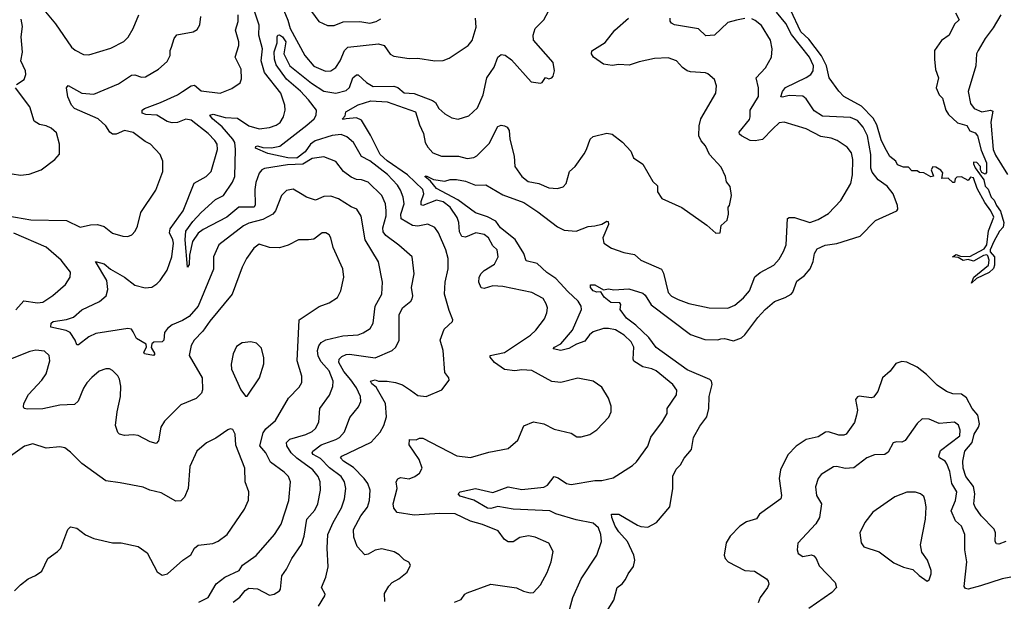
# Model space of a CAD drawing. Extents: x 1954683 to 2060285, y 904798 to 1016299.
# Tile 396 of 472: x 2030450 to 2036227, y 968904 to 972316. Entities that reach past the tile are written whole.
import ezdxf

# ---------------------------------------------------------------- set-up
doc = ezdxf.new("R2010")
doc.units = 0

msp = doc.modelspace()

# ---------------------------------------------------------------- linework, layer by layer
at = {"layer": '0CON10XD'}
for points in [[(2030532, 972445), (2030660.6, 972290.6), (2030754.5, 972154.5), (2030775, 972136), (2030825, 972110.8), (2030855, 972109.2), (2030985, 972148.5), (2031061.4, 972188.6), (2031086.3, 972213.7), (2031115, 972263.8), (2031147.8, 972345)], [(2032135, 972400.8), (2032205, 972304.4), (2032255, 972281.1), (2032295, 972280.8), (2032347.4, 972302.6), (2032445, 972304.6), (2032505, 972296), (2032541.2, 972305), (2032568.8, 972321.2)], [(2030431.2, 971935), (2030475.3, 971964.7), (2030486.4, 971995), (2030483.3, 972015), (2030455.6, 972075), (2030467.1, 972125), (2030458.4, 972215), (2030465.3, 972275), (2030458.8, 972318.8)], [(2032096.5, 971296.5), (2032055, 971321.4), (2032015, 971314.2), (2031985, 971284.2), (2031950, 971195), (2031934.6, 971175), (2031876.4, 971143.6), (2031795, 971122.5), (2031763.1, 971106.9), (2031617.8, 970995), (2031587.3, 970925), (2031587.3, 970852.7), (2031497.7, 970635), (2031443.8, 970575), (2031405, 970550.2), (2031344.8, 970525.2), (2031316.2, 970503.8), (2031300, 970480), (2031295.3, 970435), (2031286.5, 970425), (2031237, 970423), (2031225.9, 970415), (2031222, 970392), (2031242.9, 970355), (2031235, 970345.8), (2031181.4, 970355), (2031178.9, 970365), (2031193.8, 970395), (2031191.7, 970411.7), (2031135, 970445.7), (2031115.7, 970484.3), (2031105, 970500.5), (2031084.6, 970504.6), (2030896.7, 970475), (2030855, 970455.5), (2030795, 970408.8), (2030785, 970407.5), (2030775.8, 970435), (2030745, 970480), (2030721.7, 970491.7), (2030632.4, 970512.4), (2030634.4, 970535), (2030646.7, 970545), (2030725, 970557.5), (2030765, 970570.6), (2030815, 970614.4), (2030917.1, 970662.9), (2030956.7, 970695), (2030967.6, 970732.4), (2030960.8, 970785), (2030895, 970896.2), (2030945, 970884.4), (2030982, 970852), (2031064.2, 970805), (2031125, 970758.1), (2031185, 970743.1), (2031225, 970745.7), (2031255, 970765.7), (2031274.3, 970785), (2031314.1, 970845.9), (2031341.7, 970925), (2031351.2, 971005), (2031348.4, 971025), (2031329.2, 971065), (2031332.1, 971087.9), (2031408.2, 971195), (2031473.8, 971356.2), (2031544, 971395), (2031572.9, 971425), (2031610.3, 971555), (2031608.4, 971585), (2031595, 971607.5), (2031555, 971648.5), (2031455, 971726.6), (2031425, 971733.1), (2031375, 971713.3), (2031345, 971710.3), (2031315, 971718.8), (2031255, 971754.8), (2031189.3, 971759.3), (2031167.8, 971767.8), (2031167.5, 971785), (2031182.5, 971795), (2031275, 971829), (2031374.8, 971875.2), (2031404.4, 971895), (2031455, 971927.8), (2031475, 971931.5), (2031515, 971898.6), (2031625.7, 971884.3), (2031695, 971911.4), (2031744, 971945), (2031751.7, 971968.3), (2031749.1, 972025), (2031713.4, 972095), (2031735.3, 972165), (2031735, 972186.7), (2031716.7, 972255), (2031732.3, 972305), (2031732.3, 972345)], [(2031249.4, 971315), (2031289.2, 971425), (2031288.8, 971485), (2031273.3, 971525), (2031218, 971585), (2031185, 971600.6), (2031115, 971653.6), (2031065, 971665.5), (2031015, 971643.5), (2030995, 971643.5), (2030977.8, 971655), (2030955, 971692.9), (2030909.4, 971735), (2030771.1, 971795), (2030753.3, 971815), (2030732.9, 971862.9), (2030724.4, 971915), (2030735, 971929.2), (2030815, 971885.4), (2030885, 971879.2), (2031030.2, 971939.8), (2031105, 971990.9), (2031125, 971991.8), (2031165, 971979.4), (2031188.7, 971981.3), (2031263.6, 972026.4), (2031315, 972070), (2031331.9, 972105), (2031331.9, 972135), (2031340, 972155), (2031355.5, 972204.5), (2031372.5, 972227.5), (2031466.7, 972245), (2031490.9, 972259.1), (2031506.9, 972285), (2031512.2, 972335)], [(2032203.8, 968875), (2032240.8, 968935), (2032241.4, 968945), (2032220, 968985), (2032245.6, 969045), (2032259.5, 969105), (2032253.8, 969215), (2032258.2, 969295), (2032288.4, 969365), (2032338.1, 969451.9), (2032354.5, 969505), (2032363.8, 969565), (2032355.4, 969605), (2032336, 969635), (2032266.6, 969686.6), (2032215, 969740.8), (2032172.3, 969765), (2032166.2, 969775), (2032170, 969785), (2032217.7, 969822.3), (2032305, 969852.2), (2032325.5, 969865), (2032355, 969898.6), (2032387.7, 969982.3), (2032437.1, 970045), (2032450.4, 970075), (2032450.3, 970105), (2032426.2, 970155), (2032392.1, 970202.1), (2032351.7, 970251.7), (2032321.5, 970305), (2032324.7, 970325), (2032340.5, 970339.5), (2032365, 970351.3), (2032385, 970353.3), (2032535, 970331.1), (2032635, 970375.5), (2032656.7, 970395), (2032675.5, 970435), (2032675.4, 970585), (2032696.7, 970625), (2032745, 970664.3), (2032752.2, 970677.8), (2032755.5, 970695), (2032748.9, 970745), (2032763.5, 970825), (2032753.1, 970925), (2032675, 970993.5), (2032598.9, 971048.9), (2032582.1, 971072.1), (2032580.5, 971095), (2032599.2, 971165), (2032600.8, 971195), (2032595.2, 971235.2), (2032574.4, 971285), (2032495, 971361.9), (2032454.5, 971375.5), (2032425, 971379.1), (2032395, 971391.1), (2032349.4, 971425), (2032305, 971483.3), (2032235, 971510.3), (2032165, 971502), (2032111.1, 971468.9), (2032021.2, 971465), (2031886.8, 971443.2), (2031871.4, 971435), (2031855.3, 971414.7), (2031835, 971361.2), (2031828.9, 971318.9), (2031830.8, 971229.2), (2031825.5, 971215), (2031734.8, 971215.2), (2031665, 971156.6), (2031525.3, 971084.7), (2031497.5, 971062.5), (2031463.6, 971015), (2031445.6, 970935), (2031445, 970880), (2031435, 970863.3), (2031421.5, 971025), (2031425.4, 971075.4), (2031465, 971131.2), (2031515, 971184.4), (2031598.9, 971261.1), (2031644.8, 971285.2), (2031698.3, 971361.7), (2031711.6, 971395), (2031716.4, 971555), (2031711.1, 971595), (2031700.9, 971615), (2031637.7, 971687.7), (2031580.8, 971735), (2031565.8, 971755), (2031585, 971761.2), (2031655, 971742.9), (2031727.5, 971737.5), (2031795, 971693.8), (2031855, 971676.2), (2031915, 971682.3), (2031955, 971696.2), (2031978, 971712), (2031998.5, 971745), (2032007.5, 971785), (2032005.5, 971815), (2031982.3, 971885), (2031885.9, 972005), (2031867.1, 972075), (2031873.6, 972145), (2031853.2, 972225), (2031855, 972283.8), (2031829.5, 972360.5)], [(2032646.7, 969193.3), (2032575, 969211.9), (2032535, 969204.4), (2032495, 969179.4), (2032475, 969175.6), (2032429.6, 969225), (2032410.2, 969280.2), (2032409.1, 969325), (2032452, 969405), (2032491.2, 969455), (2032502.7, 969495), (2032506.9, 969555), (2032492, 969595), (2032471.2, 969625), (2032408.3, 969688.3), (2032348.8, 969725), (2032332.2, 969745), (2032340, 969755), (2032512.5, 969837.5), (2032565, 969895.7), (2032585.3, 969934.7), (2032601.3, 969985), (2032595.9, 970065), (2032540.7, 970160.7), (2032515, 970179.4), (2032508.6, 970195), (2032535, 970203.8), (2032555, 970194.2), (2032605, 970195.5), (2032655, 970186.4), (2032695, 970172.7), (2032742.9, 970142.9), (2032785, 970111.4), (2032835, 970105.8), (2032927.5, 970145), (2032969.3, 970200.7), (2032966.7, 970215), (2032944, 970245), (2032934.3, 970375), (2032916.9, 970435), (2032939.3, 970500.7), (2032990, 970545), (2032992, 970555), (2032968.7, 970608.7), (2032941.5, 970705), (2032945.5, 970775), (2032964.5, 970855), (2032963.6, 970915), (2032949.5, 970965), (2032907.3, 971065), (2032885, 971097.1), (2032845, 971115.5), (2032784.8, 971105.2), (2032755, 971107.5), (2032687, 971147), (2032685.2, 971175), (2032705.8, 971235), (2032699.2, 971275), (2032684.8, 971314.8), (2032665.8, 971345), (2032607.9, 971407.9), (2032505, 971488.6), (2032455, 971513.3), (2032407.3, 971595), (2032369, 971629), (2032335, 971642.8), (2032283.8, 971636.2), (2032183.9, 971605), (2032155, 971584.8), (2032125, 971540.3), (2032075, 971503.6), (2032023.1, 971505), (2031905, 971530.9), (2031832.8, 971562.8), (2031835, 971572), (2031844.8, 971575.2), (2031876, 971566), (2031926.6, 971563.4), (2031976.6, 971573.4), (2032135, 971696.3), (2032177.2, 971735), (2032190, 971755), (2032191.1, 971785), (2032143.3, 971845), (2032096.9, 971896.9), (2032015, 971967.4), (2031955, 972050.9), (2031945.3, 972084.7), (2031943.7, 972126.3), (2031959.6, 972180.4), (2031960, 972215), (2031964.4, 972225.6), (2031975, 972227.1), (2031992, 972215), (2032010.6, 972185), (2032000, 972115), (2032035.2, 972045.2), (2032162.4, 971942.4), (2032235, 971896), (2032304.8, 971885.2), (2032365, 971901.1), (2032385, 971918.9), (2032405.3, 971975), (2032425, 971992.3), (2032435, 971992.9), (2032485, 971948.2), (2032524.3, 971924.3), (2032645.6, 971925.6), (2032667.7, 971917.7), (2032705, 971887.5), (2032765, 971881.8), (2032871.6, 971841.6), (2032889.4, 971829.4), (2032908.6, 971795), (2032945, 971764.2), (2032985, 971739.2), (2033023, 971733), (2033085, 971752.5), (2033135, 971798.8), (2033170, 971875), (2033191.4, 971975), (2033233.5, 972036.5), (2033255, 972095.8), (2033275, 972110.8), (2033297.9, 972107.9), (2033335, 972080), (2033450.5, 971950.5), (2033505, 971942.5), (2033515, 971947.5), (2033533.9, 971976.1), (2033555, 971968.8), (2033572.5, 971975), (2033580, 971985), (2033586.7, 972015), (2033580, 972065), (2033464.4, 972195), (2033462.9, 972225), (2033474, 972265), (2033525, 972314), (2033552.5, 972365)], [(2031999.1, 972369.1), (2032023.1, 972313.1), (2032036, 972265), (2032122.7, 972105), (2032175, 972042.5), (2032243.3, 972013.3), (2032275, 972016.5), (2032304.2, 972035), (2032330.5, 972075), (2032355, 972134.2), (2032375, 972154.4), (2032554.4, 972174.4), (2032588, 972165), (2032623.4, 972113.4), (2032645, 972101.9), (2032735, 972088.9), (2032785, 972090), (2032885, 972073.5), (2032933.4, 972076.6), (2032969.4, 972090.6), (2033081.2, 972165), (2033105, 972193.8), (2033127.6, 972272.4), (2033124.4, 972325)], [(2032668.5, 969621.5), (2032685, 969630), (2032735, 969622.7), (2032768.8, 969635), (2032795, 969655.7), (2032810.5, 969685), (2032793.2, 969735), (2032735, 969821.2), (2032736.2, 969853.8), (2032775, 969851.2), (2032795, 969860), (2032815, 969860), (2033015, 969757.5), (2033095, 969748), (2033202.1, 969777.9), (2033315, 969800.8), (2033372, 969848), (2033406.8, 969933.2), (2033465, 969956.7), (2033525, 969945.6), (2033585, 969912.9), (2033685, 969890), (2033718.8, 969868.8), (2033745, 969869.2), (2033795, 969882.5), (2033835, 969908.8), (2033906.8, 969983.2), (2033920, 970015), (2033919.2, 970049.2), (2033904.2, 970095), (2033865, 970160), (2033815, 970194.3), (2033725, 970212.9), (2033625, 970186.9), (2033572.4, 970192.4), (2033455, 970257.5), (2033395, 970261.2), (2033355, 970255.3), (2033295, 970262.9), (2033235, 970305.5), (2033210.8, 970335), (2033210, 970345), (2033295, 970363.5), (2033446.9, 970465), (2033478.6, 970495), (2033529.4, 970560.6), (2033543.1, 970595), (2033545.6, 970625), (2033539.4, 970649.4), (2033520.9, 970680.9), (2033455, 970715.6), (2033285, 970749.6), (2033225, 970753.8), (2033175, 970738.9), (2033157, 970743), (2033143.3, 970775), (2033145, 970802.5), (2033155.5, 970825), (2033174.8, 970845.2), (2033235, 970882.2), (2033257.5, 970925), (2033251.9, 970965), (2033225, 970988.6), (2033199.6, 971035), (2033175, 971054.6), (2033126, 971066), (2033065, 971040), (2033043.5, 971043.5), (2033030.9, 971070.9), (2033025.8, 971125.8), (2033015.9, 971155), (2032975.3, 971215), (2032935, 971246.3), (2032895, 971257.2), (2032815, 971226.2), (2032805, 971230), (2032805, 971250), (2032820, 971295), (2032815, 971319.6), (2032725, 971406.1), (2032605, 971487.5), (2032565.2, 971525), (2032508.7, 971638.7), (2032455.8, 971725.8), (2032425, 971740), (2032365.4, 971734.6), (2032345, 971730), (2032344.1, 971734.1), (2032358.9, 971751.1), (2032362.9, 971775), (2032435, 971816.9), (2032510.5, 971839.5), (2032605, 971834), (2032772.1, 971775), (2032795, 971699.1), (2032818, 971648), (2032829.7, 971595), (2032845, 971567.5), (2032874.4, 971535), (2032925, 971515.3), (2033024.7, 971514.7), (2033075, 971501.8), (2033115, 971508.2), (2033132.1, 971517.9), (2033205, 971589.4), (2033255, 971688.9), (2033275, 971697.9), (2033295, 971693.5), (2033309.4, 971685), (2033321.1, 971665), (2033325.6, 971615), (2033351.1, 971515), (2033354.5, 971454.5), (2033395.6, 971395.6), (2033433, 971367), (2033495, 971355.6), (2033555, 971328.6), (2033605, 971325.6), (2033638.8, 971335), (2033656.1, 971353.9), (2033675.6, 971425), (2033709.4, 971455), (2033760.7, 971529.3), (2033775.7, 971555), (2033796.2, 971615), (2033815, 971630), (2033895, 971650), (2033925, 971643.3), (2033986.4, 971596.4), (2034036, 971545), (2034051.2, 971505), (2034105, 971468), (2034165, 971366.7), (2034191.2, 971341.2), (2034191.2, 971305), (2034217.3, 971267.3), (2034335, 971214), (2034480.5, 971110.5), (2034535, 971063.3), (2034560, 971065), (2034565, 971107.5), (2034600.7, 971139.3), (2034608, 971175), (2034606.2, 971215), (2034614.2, 971225.8), (2034625.8, 971285), (2034617.3, 971337.3), (2034596.2, 971365), (2034591.2, 971395), (2034565, 971450), (2034496.9, 971525), (2034473.3, 971575), (2034447.5, 971605), (2034434.4, 971635), (2034436.7, 971693.3), (2034446.7, 971733.3), (2034534.3, 971885), (2034537.3, 971927.3), (2034526, 971965), (2034487.8, 971997.8), (2034473.1, 972003.1), (2034385, 972009.4), (2034366.4, 972016.4), (2034338, 972035), (2034303.8, 972075), (2034255, 972092.5), (2034175, 972088.1), (2034085, 972068.9), (2034025, 972048.5), (2033965, 972053.8), (2033925, 972047.5), (2033875.3, 972055.3), (2033816, 972095), (2033804, 972115), (2033806.1, 972133.9), (2033885, 972181.9), (2033940.6, 972255), (2034020.8, 972325)], [(2033665, 968818.8), (2033695, 968926.7), (2033744.5, 969035), (2033836.2, 969175), (2033862.7, 969255), (2033860, 969295), (2033845.4, 969335), (2033815, 969362.1), (2033715, 969381), (2033595, 969416.2), (2033560, 969435), (2033345, 969443.2), (2033255, 969459.8), (2033215, 969448.1), (2033195, 969450.8), (2033115, 969497.5), (2033035, 969520), (2033021.4, 969535), (2033033.8, 969545), (2033125, 969564.7), (2033225, 969541.1), (2033315, 969575.2), (2033395, 969560.3), (2033525, 969573.8), (2033545.6, 969585), (2033585, 969635.6), (2033608.5, 969628.5), (2033658.8, 969595), (2033685, 969588.6), (2033825, 969613.1), (2033865, 969613.1), (2033931.3, 969628.7), (2034045, 969700), (2034068.3, 969721.7), (2034135.4, 969814.6), (2034153.3, 969866.7), (2034221.1, 969958.9), (2034248.1, 970005), (2034249.2, 970035), (2034303.8, 970115), (2034305, 970142.5), (2034282, 970175), (2034185, 970255.6), (2034158, 970268), (2034105, 970279.5), (2034052.9, 970312.9), (2034048.9, 970325), (2034052.7, 970395), (2034037.3, 970425), (2033996.7, 970465), (2033945, 970495.7), (2033905, 970504.8), (2033875, 970503.7), (2033815, 970485.3), (2033793, 970467), (2033765, 970428.9), (2033717.2, 970412.8), (2033672.4, 970387.6), (2033625, 970375.9), (2033580, 970385), (2033587.5, 970395), (2033625.2, 970414.8), (2033692.9, 970495), (2033746.2, 970615), (2033744.5, 970635), (2033727.3, 970665), (2033665, 970720.5), (2033620.8, 970770.8), (2033595, 970798.1), (2033542, 970832), (2033485.1, 970885.1), (2033420.5, 970900.5), (2033406.7, 970945), (2033356, 971026), (2033271.3, 971095), (2033243.2, 971133.2), (2033195, 971158.5), (2033125, 971181.8), (2033019.6, 971259.6), (2032896.2, 971325), (2032859.2, 971369.2), (2032826.7, 971395), (2032835, 971399.2), (2032878.1, 971378.1), (2032945, 971368.8), (2032975, 971378), (2033011.9, 971378.1), (2033065, 971367.7), (2033125, 971345.6), (2033185, 971347.1), (2033285, 971288.2), (2033407.1, 971242.9), (2033489.4, 971189.4), (2033605, 971100.4), (2033645, 971081.5), (2033715, 971074.4), (2033785, 971102.5), (2033825, 971105.8), (2033865, 971116.9), (2033895, 971134.2), (2033902, 971132), (2033905, 971113.3), (2033870.8, 971035), (2033876.7, 971005), (2033922.5, 970975), (2033995, 970950), (2034057.9, 970937.9), (2034095, 970904.2), (2034215, 970851.4), (2034227.8, 970827.8), (2034254.4, 970715), (2034275, 970694), (2034313.4, 970673.4), (2034375, 970650), (2034494.5, 970624.5), (2034605, 970622.9), (2034645, 970641.4), (2034696.7, 970683.3), (2034731.9, 970725), (2034763, 970807), (2034795, 970832.5), (2034874.5, 970875.5), (2034905, 970911.2), (2034930.6, 970955), (2034947.1, 970995), (2034955, 971148.8), (2034964.6, 971155.4), (2034995, 971155.4), (2035085.7, 971125.7), (2035135, 971143.1), (2035195, 971178.6), (2035268, 971255), (2035325.6, 971354.4), (2035336.9, 971405), (2035338.9, 971495), (2035330, 971535), (2035305, 971567.5), (2035247, 971607), (2035211.1, 971621.1), (2035149.8, 971629.8), (2035065, 971676.4), (2034935, 971714.3), (2034905, 971710.6), (2034868.5, 971675), (2034808.1, 971611.9), (2034764.4, 971604.4), (2034735, 971607.5), (2034684.1, 971634.1), (2034672.2, 971645), (2034670.5, 971655), (2034730.7, 971729.3), (2034736.5, 971745), (2034735.3, 971785), (2034785.3, 971864.7), (2034783.8, 971915), (2034771.4, 971975), (2034826.2, 972033.8), (2034860, 972095), (2034864.2, 972145), (2034855.6, 972195), (2034801.2, 972281.2), (2034765, 972311.4), (2034745, 972320)], [(2033883.5, 968826.5), (2033935, 968910), (2033955, 968983.8), (2033984.5, 969005.5), (2034005, 969032), (2034020, 969065), (2034051.7, 969108.3), (2034059.6, 969145), (2034053.8, 969175), (2034015.5, 969255), (2033965, 969311.2), (2033943.2, 969345), (2033924.2, 969395), (2033922.5, 969415), (2033965, 969414), (2034075, 969350), (2034095, 969341.9), (2034135, 969338), (2034186.2, 969365), (2034265, 969457.5), (2034282, 969565), (2034282.1, 969637.9), (2034301, 969679), (2034326.5, 969705), (2034347.5, 969742.5), (2034390.9, 969795), (2034402.5, 969865), (2034439.8, 969930.2), (2034481.8, 969985), (2034492.7, 970035), (2034495.3, 970105), (2034512.3, 970175), (2034508.3, 970195), (2034498.2, 970205), (2034365, 970260.7), (2034185, 970392.7), (2034141.6, 970451.6), (2034064.1, 970524.1), (2034010, 970565), (2033972.5, 970615), (2033976.7, 970645), (2033970, 970655), (2033917.5, 970657.5), (2033878.6, 970688.6), (2033858.6, 970718.6), (2033835, 970717.3), (2033814.7, 970724.7), (2033798.9, 970745), (2033799.5, 970760.5), (2033825, 970761.1), (2033875, 970730), (2033905, 970736.7), (2033935, 970731.2), (2034023.3, 970736.7), (2034105, 970712.2), (2034119.3, 970699.3), (2034155, 970642.7), (2034385, 970468.5), (2034469.2, 970439.2), (2034545, 970438), (2034564.4, 970444.4), (2034585, 970445.9), (2034637.4, 970432.6), (2034685, 970448.9), (2034705, 970466.2), (2034780.9, 970569.1), (2034823.6, 970616.4), (2034877.7, 970662.3), (2034940.6, 970685), (2034975.2, 970704.8), (2034985, 970717.1), (2035008.8, 970781.2), (2035055, 970814.7), (2035087.6, 970855), (2035105, 970897.1), (2035112.1, 970945), (2035129.4, 970970.6), (2035175, 970993.4), (2035245, 971002.3), (2035381.4, 971045), (2035471.8, 971138.2), (2035595.7, 971195), (2035601.9, 971205), (2035600.9, 971225), (2035575.4, 971295), (2035539.2, 971339.2), (2035486.8, 971376.8), (2035450.5, 971420.5), (2035443.9, 971445), (2035443.9, 971525), (2035423.4, 971635), (2035398.9, 971685), (2035365, 971723.4), (2035325, 971741.4), (2035159.1, 971749.1), (2035110.5, 971780.5), (2035065, 971852.1), (2035045, 971866.2), (2034965, 971870.8), (2034925, 971861.2), (2034915, 971864), (2034924.8, 971895.2), (2034942.1, 971917.9), (2035065, 971976.1), (2035091.3, 971995), (2035105.7, 972015), (2035107.2, 972045), (2035083.3, 972095), (2034978.2, 972228.2), (2034945, 972294.1), (2034890.7, 972360.7)], [(2034705, 972321.9), (2034655, 972313.3), (2034605, 972299.1), (2034526, 972225), (2034475, 972220.5), (2034432.9, 972262.9), (2034292.5, 972285), (2034273.3, 972295), (2034266.2, 972306.2), (2034267.1, 972325)], [(2035940, 972355), (2035962.5, 972315), (2035935, 972290), (2035903.3, 972225), (2035857.3, 972192.7), (2035817.5, 972135), (2035816.2, 972085), (2035823.9, 972023.9), (2035840, 971975), (2035826.7, 971915), (2035844.4, 971875), (2035863.3, 971855), (2035884.2, 971784.2), (2035900, 971760), (2035951.2, 971711.2), (2036006.2, 971695), (2036024.1, 971664.1), (2036055, 971651.2), (2036069.2, 971635), (2036091.1, 971551.1), (2036122, 971475), (2036121.7, 971418.3), (2036115, 971410), (2036095, 971420), (2036087.5, 971435), (2036087.5, 971455), (2036065, 971477.5), (2036045, 971480), (2036045, 971470), (2036055, 971446.7), (2036105.9, 971375.9), (2036115, 971338.8), (2036131.1, 971321.1), (2036149.1, 971275), (2036167, 971257), (2036181.1, 971225), (2036205, 971192.7), (2036224.6, 971125), (2036220.7, 971099.3), (2036198.8, 971075), (2036166.1, 971013.9), (2036143.5, 970965), (2036144.5, 970954.5), (2036168.5, 970925), (2036169.1, 970875), (2036163, 970857), (2036137.5, 970832.5), (2036063.1, 970796.9), (2036035, 970770), (2036048, 970805), (2036134.5, 970875), (2036137.5, 970905), (2036130.7, 970930.7), (2036125, 970935.6), (2036105, 970933.3), (2036045, 970899.4), (2036015, 970908), (2035985, 970902.9), (2035955, 970921.2), (2035923.3, 970925), (2035945, 970937.5), (2035969.3, 970929.3), (2036025, 970926.9), (2036108.1, 970971.9), (2036124.5, 970995), (2036133.3, 971076.7), (2036165, 971157.5), (2036148.5, 971195), (2036112.7, 971242.7), (2036066.9, 971325), (2036045, 971387.1), (2036027.5, 971392.5), (2036015, 971372.5), (2035975, 971393.3), (2035947.5, 971392.5), (2035938.3, 971381.7), (2035935, 971360), (2035925, 971360), (2035896.4, 971386.4), (2035860, 971385), (2035866.7, 971416.7), (2035853.6, 971433.6), (2035825, 971450), (2035808.3, 971451.7), (2035797.5, 971435), (2035811.7, 971398.3), (2035795, 971393.3), (2035755, 971417.5), (2035728.3, 971418.3), (2035715, 971430), (2035685, 971430), (2035665, 971450), (2035635, 971450), (2035600, 971465), (2035590, 971485), (2035555, 971512.5), (2035526.2, 971565), (2035505, 971610), (2035479.1, 971699.1), (2035457.6, 971737.6), (2035388.9, 971808.9), (2035284.2, 971864.2), (2035255.9, 971895.9), (2035200, 971975), (2035183.8, 972045), (2035154.2, 972104.2), (2035080.6, 972200.6), (2035033, 972245), (2034972.8, 972372.8)], [(2036205.4, 972345), (2036162, 972268), (2036114.6, 972205), (2036073.5, 972135), (2036064.5, 972115), (2036059.5, 972045), (2036014.6, 971895.4), (2036029.2, 971825), (2036050, 971795), (2036095, 971775.9), (2036145, 971785.8), (2036158.6, 971778.6), (2036147.4, 971715), (2036161.5, 971555), (2036175, 971520.9), (2036245, 971407.9)], [(2030405, 971410.6), (2030455, 971404), (2030505, 971408.8), (2030575, 971435.8), (2030656.2, 971495), (2030682.5, 971527.5), (2030683.9, 971586.1), (2030665, 971652.5), (2030635, 971678.8), (2030605, 971694), (2030565, 971700.6), (2030535, 971720.8), (2030509.2, 971805), (2030424.3, 971915)], [(2030335, 971171.9), (2030515, 971140.9), (2030725, 971137.8), (2030805, 971098.1), (2030865, 971113.1), (2030906.6, 971113.4), (2030945, 971103.3), (2030995, 971064.2), (2031055.7, 971045.7), (2031085, 971042.9), (2031107.4, 971052.6), (2031127.1, 971075), (2031141.9, 971105), (2031160, 971185), (2031249.4, 971315)], [(2031701.8, 968898.2), (2031741.5, 968928.5), (2031773.2, 968966.8), (2031795, 968981.2), (2031845, 968977.7), (2031915, 968939.4), (2031943.3, 968945), (2031974.4, 968965.6), (2031980, 968975), (2031987.8, 969052.2), (2032015, 969092), (2032045.6, 969155), (2032103.3, 969236.7), (2032118.5, 969285), (2032134.8, 969385.2), (2032181.7, 969438.3), (2032198.9, 969475), (2032213.8, 969555), (2032213.2, 969605), (2032200.4, 969635), (2032168.9, 969675), (2032075, 969744.2), (2032042.6, 969775), (2032017.8, 969815), (2032014.6, 969835), (2032034.8, 969855.2), (2032127.8, 969882.2), (2032165, 969900.4), (2032185, 969917.8), (2032205.4, 969955), (2032210.4, 970035), (2032267.3, 970112.7), (2032286.6, 970163.4), (2032289.2, 970195), (2032265.3, 970255), (2032219.3, 970309.3), (2032201, 970341), (2032197.4, 970375), (2032205, 970402.5), (2032218.5, 970421.5), (2032245, 970436.7), (2032345, 970460.8), (2032435, 970467.3), (2032465, 970477.8), (2032505.3, 970504.7), (2032523.6, 970535), (2032534.6, 970635), (2032574, 970706), (2032579.1, 970775), (2032554.6, 970895), (2032476.2, 971025), (2032454, 971164), (2032427.5, 971205), (2032395, 971216.9), (2032320, 971265), (2032275, 971281.1), (2032235, 971277.5), (2032185, 971256.2), (2032133.3, 971275), (2032096.5, 971296.5)], [(2031500.9, 968899.1), (2031555, 968926.2), (2031603.1, 969006.9), (2031654.3, 969045.7), (2031737.1, 969085), (2031756.9, 969115), (2031837.3, 969172.7), (2031945.6, 969295), (2031984, 969356), (2032028.2, 969495), (2032037.8, 969605), (2032026, 969635), (2032000.9, 969660.9), (2031920.6, 969720.6), (2031893.2, 969775), (2031858.2, 969815), (2031878.8, 969891.2), (2031893.8, 969916.2), (2031951.5, 969965), (2032027.8, 970095), (2032089.5, 970160.5), (2032105, 970187.5), (2032104.6, 970225), (2032077.8, 970315), (2032090, 970555), (2032207.3, 970632.7), (2032265, 970653.8), (2032314.2, 970685.8), (2032334.4, 970725.6), (2032352, 970805), (2032345.8, 970855), (2032289.1, 970979.1), (2032275.5, 971035.5), (2032265, 971053.8), (2032245, 971066), (2032225, 971065.8), (2032175, 971028.1), (2032144.6, 971024.6), (2032085, 971024.5), (2032025, 970993.3), (2031975, 970978.1), (2031915, 970980), (2031855, 970998.6), (2031822.9, 970975), (2031780.6, 970915), (2031755, 970863.8), (2031695.7, 970705), (2031565, 970547.1), (2031525, 970488.1), (2031474.4, 970435), (2031455.6, 970405), (2031443.5, 970345), (2031521.1, 970215), (2031523.1, 970145), (2031517.1, 970125), (2031485, 970094.3), (2031394.7, 970055.3), (2031299.5, 969960.5), (2031278.6, 969925), (2031264.3, 969845), (2031250.8, 969829.2), (2031215, 969838.9), (2031145, 969876.8), (2031115, 969881.1), (2031065, 969876.5), (2031035, 969884.4), (2031024.6, 969894.6), (2031010.9, 969935), (2031020.8, 970015), (2031042.1, 970105), (2031042.7, 970165), (2031035.9, 970205.9), (2031026.2, 970226.2), (2030995, 970258), (2030977, 970267), (2030955, 970267.1), (2030915.8, 970254.2), (2030873.4, 970216.6), (2030844, 970185), (2030825, 970153.3), (2030793.2, 970076.8), (2030771.7, 970058.3), (2030685, 970053.8), (2030585, 970032.9), (2030495, 970030), (2030476.7, 970035), (2030471.9, 970045), (2030474.4, 970065), (2030502.2, 970117.8), (2030578.9, 970201.1), (2030605, 970238), (2030626.7, 970315), (2030622.5, 970345), (2030595, 970370.8), (2030545, 970376.5), (2030508.6, 970368.6), (2030395, 970324.4)], [(2030426.6, 970613.4), (2030473.5, 970666.5), (2030555, 970654.6), (2030585, 970659.5), (2030645, 970697.5), (2030718, 970762), (2030745.8, 970805), (2030747.5, 970835), (2030693.8, 970905), (2030605, 970981.2), (2030415, 971064.2)], [(2031785, 970107.5), (2031857.5, 970215), (2031883.1, 970296.9), (2031882.4, 970332.4), (2031868.7, 970388.7), (2031838.3, 970418.3), (2031805, 970426), (2031755, 970419.2), (2031722.1, 970397.9), (2031702.5, 970355), (2031690, 970295), (2031692.9, 970265), (2031746.7, 970145), (2031775, 970107.5), (2031785, 970107.5)], [(2036235, 969253.6), (2036195, 969239.5), (2036181.5, 969241.5), (2036174, 969254), (2036175.4, 969305), (2036166.7, 969326.7), (2036090, 969405), (2036055, 969456.5), (2036048.6, 969475), (2036054.7, 969535), (2036046.9, 969576.9), (2036000.7, 969635), (2035986, 969685), (2035984.1, 969725), (2035995.2, 969784.8), (2036037.5, 969835), (2036049, 969885), (2036075.8, 969925), (2036081.3, 969945), (2036071.4, 969995), (2036038.2, 970035), (2036005, 970098.2), (2035975, 970118.8), (2035925, 970121.5), (2035888, 970135), (2035831.8, 970171.8), (2035770.4, 970235), (2035715, 970277.5), (2035655, 970306.7), (2035625, 970310.9), (2035591, 970299), (2035556.5, 970253.5), (2035512.7, 970215), (2035483.8, 970135), (2035459.2, 970100.8), (2035445, 970096.7), (2035375, 970106.5), (2035365, 970104), (2035353.3, 970086.7), (2035364.5, 970025), (2035360, 969995), (2035347.7, 969952.3), (2035298.5, 969885), (2035285, 969877.5), (2035255, 969879.2), (2035195, 969896.9), (2035176.7, 969895), (2035135, 969867.7), (2035065, 969852.9), (2035005.3, 969814.7), (2034957.4, 969762.6), (2034914.3, 969675.7), (2034905.6, 969625), (2034920, 969525), (2034915.5, 969504.5), (2034790.6, 969415), (2034772, 969388), (2034715, 969369.6), (2034675, 969343.8), (2034619.2, 969285), (2034594.3, 969245.7), (2034583.3, 969175), (2034589.6, 969155), (2034606, 969136), (2034705, 969084.7), (2034760.4, 969080.4), (2034832, 969035), (2034841.9, 969021.9), (2034845.7, 969005), (2034837.5, 968985), (2034794.2, 968925), (2034782.5, 968895)], [(2036265, 969044.4), (2036215, 969035.6), (2036086.2, 968995), (2036015, 968975.5), (2035998.7, 968978.7), (2035990.9, 968990.9), (2036007.5, 969135), (2035995.7, 969205), (2035995.9, 969295.9), (2035975.7, 969345), (2035941.2, 969375), (2035914.4, 969435), (2035940, 969495), (2035948.9, 969545), (2035918.5, 969595), (2035906.7, 969665), (2035889.8, 969709.8), (2035879.2, 969725), (2035845.7, 969745), (2035842.2, 969755), (2035852.1, 969787.9), (2035965.8, 969875), (2035968.3, 969908.3), (2035957.4, 969937.4), (2035935, 969955.4), (2035845, 969947.1), (2035785, 969972), (2035745, 969973.8), (2035715, 969946.7), (2035645, 969846.7), (2035625, 969838), (2035595, 969840), (2035575, 969833.8), (2035545, 969778), (2035525.4, 969764.6), (2035465, 969762.9), (2035420, 969745), (2035343.3, 969686.7), (2035292.6, 969682.6), (2035245, 969694.2), (2035225, 969692.5), (2035152.7, 969647.3), (2035135.5, 969624.5), (2035118.1, 969575), (2035125.4, 969525), (2035154.5, 969475), (2035143.3, 969395), (2035121.1, 969358.9), (2035015.9, 969244.1), (2035010.8, 969205), (2035018, 969185), (2035045, 969166.7), (2035095, 969175.6), (2035110, 969170), (2035122.5, 969155), (2035141.2, 969111.2), (2035233.8, 969013.8), (2035241.9, 968985), (2035215.4, 968954.6), (2035079.3, 968860.7)], [(2030420, 968965), (2030455, 969000.8), (2030498.8, 969035), (2030543.3, 969055), (2030579.3, 969080.7), (2030614.5, 969155.5), (2030672, 969195), (2030690.8, 969215), (2030733.1, 969325), (2030748.6, 969341.4), (2030785, 969331.9), (2030835, 969292.9), (2030885, 969272), (2030995, 969246), (2031045.7, 969245.7), (2031145, 969225.8), (2031197.4, 969187.4), (2031256.4, 969076.4), (2031285, 969057.5), (2031316.1, 969063.9), (2031406.2, 969145), (2031453.4, 969176.6), (2031475.6, 969214.4), (2031497.3, 969232.7), (2031582.4, 969242.4), (2031615, 969255.6), (2031666.7, 969295), (2031768.8, 969445), (2031793, 969497), (2031794.3, 969545), (2031772.5, 969605), (2031770.7, 969685), (2031718.7, 969818.7), (2031714.3, 969885), (2031700.6, 969910.6), (2031685, 969916), (2031670.3, 969909.7), (2031600, 969860), (2031545, 969834), (2031490, 969785), (2031447.1, 969695), (2031438.8, 969565), (2031416.7, 969515), (2031395, 969493.3), (2031365, 969491.2), (2031280.3, 969540.3), (2031213.6, 969556.4), (2031174.1, 969574.1), (2031038.8, 969598.8), (2030955, 969610), (2030815, 969711.2), (2030748.7, 969778.7), (2030715, 969804), (2030685, 969809.2), (2030605, 969801.9), (2030526.8, 969826.8), (2030477.2, 969812.8), (2030354.4, 969725)], [(2033001.7, 968898.3), (2033040, 968915), (2033061.9, 968945), (2033076, 968954), (2033213.2, 969003.2), (2033365, 968982), (2033405, 968963.8), (2033443.9, 968953.9), (2033465, 968956.2), (2033505, 969000), (2033545, 969073.3), (2033567.1, 969135), (2033578.8, 969195), (2033554, 969245), (2033475, 969280), (2033435, 969286.9), (2033385, 969278.6), (2033345, 969253.3), (2033315, 969251.9), (2033295, 969267.1), (2033256.1, 969316.1), (2033165, 969354.5), (2033093.8, 969373.8), (2033005, 969416.7), (2032915, 969418.2), (2032765, 969408.8), (2032665, 969424), (2032645, 969450), (2032641.8, 969475), (2032664.6, 969565), (2032658.6, 969605), (2032668.5, 969621.5)], [(2035775, 969022.5), (2035785, 969030), (2035797.5, 969065), (2035798.1, 969085), (2035776.9, 969145), (2035742.1, 969192.1), (2035734.6, 969234.6), (2035763.8, 969385), (2035767.6, 969455), (2035763.3, 969493.3), (2035755, 969517.5), (2035734.6, 969534.6), (2035705, 969544.5), (2035655, 969543.8), (2035585, 969517.1), (2035454.4, 969425.6), (2035407.6, 969365), (2035378.2, 969305), (2035386.9, 969246.9), (2035403.4, 969223.4), (2035493.4, 969193.4), (2035578.9, 969128.9), (2035636.1, 969103.9), (2035689.7, 969089.7), (2035726.7, 969055), (2035775, 969022.5)], [(2032592.4, 968902.4), (2032590.3, 968949.7), (2032615, 968992.5), (2032636.1, 969013.9), (2032675, 969036.2), (2032722.5, 969075), (2032742.5, 969115), (2032733, 969133), (2032705, 969146.7), (2032675.6, 969175.6), (2032646.7, 969193.3)]]:
    msp.add_lwpolyline(points, dxfattribs=at)

doc.saveas('drawing.dxf')
